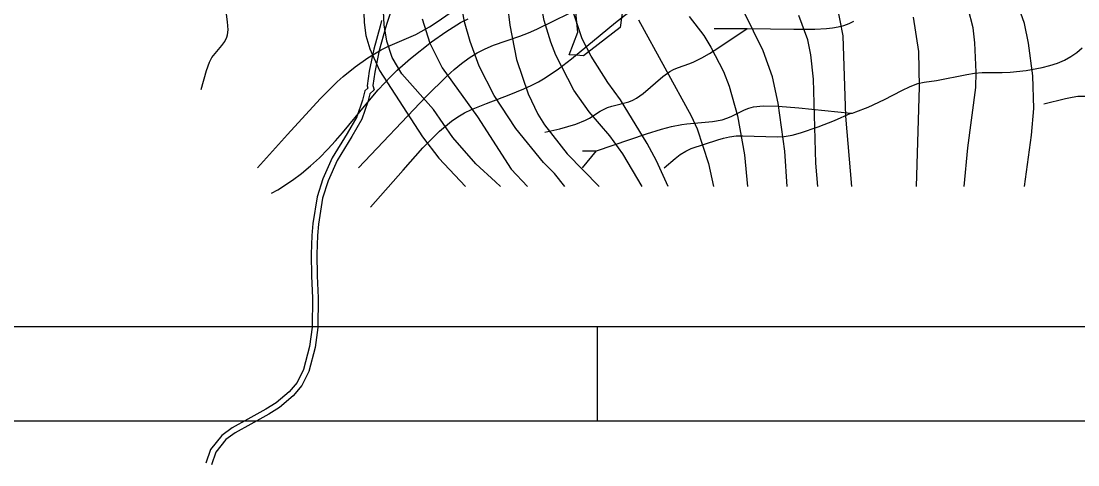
# Model space of a CAD drawing. Extents: x -709584 to -702006, y -1161789 to -1157496.
# Drawn here: x -708612 to -708052, y -1161789 to -1161553 of the extents above; entities that cross this region are included whole.
import ezdxf

# ---------------------------------------------------------------- set-up
doc = ezdxf.new("R2010")
doc.units = 0
for name, color, linetype in [('120_vrstevnice hlavní', 7, 'Continuous'), ('122_vrstevnice základní', 7, 'Continuous'), ('408_BPEJ_linie', 7, 'Continuous'), ('411_akumulovaný odtok', 7, 'Continuous'), ('735_OP sítí TI', 7, 'Continuous'), ('800_mřížka', 7, 'Continuous')]:
    doc.layers.add(name, color=color, linetype=linetype)

msp = doc.modelspace()

# ---------------------------------------------------------------- linework, layer by layer
at = {"layer": '120_vrstevnice hlavní'}
for points in [[(-708357.94, -1161641.01), (-708360.59, -1161638.39), (-708371.18, -1161628.84), (-708383.28, -1161614.9), (-708393.55, -1161600), (-708410.47, -1161581.05), (-708415.54, -1161572.38), (-708418.28, -1161563.7), (-708419.73, -1161555.02), (-708421.03, -1161529.56)], [(-708268.96, -1161641.01), (-708275.23, -1161627.34), (-708280.15, -1161618.08), (-708294.32, -1161594.94), (-708300.98, -1161585.68), (-708309.8, -1161571.8), (-708314.72, -1161562.54), (-708319.2, -1161548.65)], [(-708171.55, -1161641.01), (-708174.7, -1161603.62), (-708176.05, -1161561), (-708179.33, -1161544.6)]]:
    msp.add_lwpolyline(points, dxfattribs=at)
at = {"layer": '122_vrstevnice základní'}
for points in [[(-708323.87, -1161641.01), (-708329.33, -1161633.99), (-708335.11, -1161628.21), (-708349.87, -1161610.13), (-708361.29, -1161592.62), (-708369.39, -1161577), (-708374.17, -1161563.99), (-708377.06, -1161553.57), (-708379.37, -1161540.55), (-708380.53, -1161530.14), (-708381.25, -1161511.91), (-708380.68, -1161481.25), (-708376.48, -1161429.18), (-708376.05, -1161417.61), (-708377.2, -1161395.91), (-708379.66, -1161382.89), (-708385.3, -1161362.06), (-708392.83, -1161338.63), (-708403.82, -1161307.39), (-708409.03, -1161289.16), (-708411.2, -1161276.14), (-708411.05, -1161268.33), (-708409.75, -1161260.52)], [(-708282.78, -1161641.01), (-708293.02, -1161623.58), (-708299.96, -1161614.03), (-708310.96, -1161601.3), (-708319.06, -1161589.73), (-708328.6, -1161571.22), (-708331.35, -1161564.28), (-708334.82, -1161552.7), (-708336.56, -1161543.45), (-708338.15, -1161527.25), (-708339.31, -1161483.27), (-708338.15, -1161467.07), (-708334.1, -1161432.36), (-708332.51, -1161413.84), (-708332.65, -1161398.22), (-708333.96, -1161386.65), (-708336.41, -1161375.08), (-708339.74, -1161365.82), (-708344.08, -1161356.56), (-708361, -1161326.48), (-708365.34, -1161317.22)], [(-708431.01, -1161533.03), (-708430.43, -1161553.86), (-708429.42, -1161560.8), (-708427.4, -1161567.75), (-708422.19, -1161579.32), (-708399.48, -1161614.61), (-708390.66, -1161625.89), (-708376.59, -1161641.01)], [(-708355.51, -1161534.48), (-708353.05, -1161555.31), (-708349.43, -1161573.53), (-708343.36, -1161591.76), (-708338.15, -1161602.46), (-708334.68, -1161608.25), (-708322.53, -1161623.58), (-708305.65, -1161641.01)], [(-708079.75, -1161641.01), (-708076.05, -1161613.74), (-708074.9, -1161599.57), (-708075.48, -1161582.21), (-708077.65, -1161564.85), (-708079.82, -1161554.44), (-708083.58, -1161544.02)], [(-708205.86, -1161641.01), (-708207.1, -1161622.13), (-708210.57, -1161596.68), (-708213.61, -1161582.79), (-708218.53, -1161568.9), (-708228.8, -1161548.07)], [(-708111.91, -1161641.01), (-708109.9, -1161620.4), (-708105.71, -1161588.28), (-708105.42, -1161580.19), (-708106.14, -1161564.56), (-708107.15, -1161556.75), (-708109.76, -1161546.34)], [(-708399.62, -1161551.83), (-708395.57, -1161564.85), (-708388.92, -1161577.87), (-708370.26, -1161603.91), (-708352.33, -1161631.68), (-708343.63, -1161641.01)], [(-708284.78, -1161552.41), (-708256.86, -1161603.33), (-708253.68, -1161610.27), (-708247.6, -1161628.79), (-708244.98, -1161641.01)], [(-708257.87, -1161550.68), (-708250.06, -1161560.8), (-708246.3, -1161566.88), (-708239.65, -1161579.9), (-708236.61, -1161587.71), (-708232.27, -1161603.33), (-708228.51, -1161624.16), (-708226.81, -1161641.01)], [(-708189.59, -1161641.01), (-708190.61, -1161628.5), (-708191.91, -1161583.95), (-708193.22, -1161570.93), (-708194.81, -1161563.12), (-708199.58, -1161550.1)], [(-708137.24, -1161641.01), (-708137.24, -1161640.94), (-708135.65, -1161588), (-708135.94, -1161569.19), (-708138.69, -1161550.97)]]:
    msp.add_lwpolyline(points, dxfattribs=at)
at = {"layer": '408_BPEJ_linie'}
msp.add_lwpolyline([(-708051, -1161537), (-708077.06, -1161546.36), (-708083, -1161548.5), (-708089, -1161525.5), (-708092.4, -1161514.84), (-708096.5, -1161502), (-708098.92, -1161502.45), (-708217.24, -1161524.54), (-708262.67, -1161533.02), (-708292, -1161538.5), (-708294.5, -1161556.5), (-708314, -1161571.5), (-708317.77, -1161571.25), (-708321.5, -1161571), (-708317, -1161559), (-708322, -1161508), (-708251.5, -1161490.5), (-708112.18, -1161464.41), (-708110, -1161464), (-708111, -1161455.5), (-708108, -1161451), (-708086.5, -1161436), (-708043, -1161414)], dxfattribs=at)
at = {"layer": '411_akumulovaný odtok'}
for p, q in [((-708244.49, -1161557), (-708226.99, -1161557)), ((-708314.49, -1161622), (-708306.99, -1161622))]:
    msp.add_line(p, q, dxfattribs=at)
for points in [[(-708516.99, -1161589.5), (-708514.08, -1161579.27), (-708512.45, -1161574.83), (-708511.18, -1161572.42), (-708510.4, -1161571.29), (-708505.96, -1161566), (-708504.36, -1161563.86), (-708503.2, -1161561.57), (-708502.87, -1161560.32), (-708502.66, -1161557.66), (-708502.9, -1161553.48), (-708506.99, -1161522)], [(-708433.45, -1161631.09), (-708397.53, -1161593.21), (-708386.44, -1161582.27), (-708382.62, -1161578.83), (-708378.71, -1161575.58), (-708374.67, -1161572.59), (-708370.43, -1161569.95), (-708366.11, -1161567.8), (-708361.64, -1161565.95), (-708347.79, -1161561.05), (-708343.21, -1161559.28), (-708338.78, -1161557.33), (-708321.38, -1161548.95), (-708297.42, -1161539.26), (-708275.73, -1161531.39), (-708269.31, -1161528.5), (-708267.55, -1161527.52), (-708266.99, -1161527)], [(-708486.92, -1161631.09), (-708485.44, -1161629.31), (-708471.13, -1161613.37), (-708453.68, -1161594.47), (-708444.65, -1161585.39), (-708441.51, -1161582.52), (-708435.12, -1161577.31), (-708428.41, -1161572.56), (-708424.94, -1161570.4), (-708421.37, -1161568.41), (-708417.74, -1161566.65), (-708402.91, -1161560.16), (-708395.65, -1161556.15), (-708391.6, -1161553.57), (-708378.28, -1161544.25), (-708361.99, -1161532)], [(-708426.99, -1161652), (-708409.76, -1161632.28), (-708399.18, -1161620.49), (-708393.3, -1161614.42), (-708390.32, -1161611.56), (-708387.25, -1161608.84), (-708384.06, -1161606.29), (-708380.72, -1161603.98), (-708377.1, -1161601.9), (-708373.32, -1161600.05), (-708365.49, -1161596.78), (-708353.48, -1161592.26), (-708345.55, -1161589.08), (-708341.67, -1161587.32), (-708337.9, -1161585.39), (-708334.22, -1161583.22), (-708327.15, -1161578.37), (-708320.31, -1161573.12), (-708296.9, -1161553.82), (-708286.67, -1161545.86)], [(-708479.49, -1161644.5), (-708476.2, -1161642.78), (-708468.38, -1161637.66), (-708463.58, -1161634.04), (-708458.83, -1161630.02), (-708454.13, -1161625.63), (-708449.64, -1161621.08), (-708445.51, -1161616.61), (-708441.9, -1161612.43), (-708429.4, -1161597.15), (-708422.99, -1161589.67), (-708416.27, -1161582.52), (-708412.85, -1161579.24), (-708405.74, -1161573), (-708394.64, -1161564.2), (-708387.02, -1161558.77), (-708379.18, -1161553.92), (-708375.14, -1161551.84)], [(-708226.99, -1161557), (-708202.33, -1161557.39), (-708191.21, -1161557.32), (-708184.87, -1161556.96), (-708181.76, -1161556.62), (-708178.73, -1161556.12), (-708175.79, -1161555.41), (-708172.97, -1161554.4), (-708170.37, -1161553.1)], [(-708334.49, -1161612), (-708326.55, -1161610.25), (-708318.04, -1161607.83), (-708312.85, -1161605.76), (-708310.72, -1161604.6), (-708305.05, -1161601.02), (-708301.14, -1161599.03), (-708298.95, -1161598.27), (-708289.94, -1161595.9), (-708287.79, -1161595.06), (-708285.86, -1161594.04), (-708282.2, -1161591.5), (-708271.77, -1161582.57), (-708268.13, -1161579.95), (-708266.22, -1161578.86), (-708264.09, -1161577.93), (-708257.42, -1161575.62), (-708255.3, -1161574.73), (-708251.14, -1161572.63), (-708247, -1161570.23), (-708242.08, -1161567.1), (-708226.99, -1161557)], [(-708171.99, -1161602), (-708171.23, -1161601.93), (-708169.3, -1161601.34), (-708162.82, -1161598.85), (-708154.21, -1161594.75), (-708144.99, -1161589.92), (-708140.55, -1161587.83), (-708136.38, -1161586.28), (-708133.07, -1161585.51), (-708126.61, -1161584.57), (-708110.44, -1161581.4), (-708106.36, -1161580.79), (-708102.31, -1161580.46), (-708091.77, -1161580.42), (-708087.53, -1161580.19), (-708078.96, -1161579.29), (-708070.45, -1161577.79), (-708066.31, -1161576.75), (-708062.31, -1161575.46), (-708058.52, -1161573.82), (-708055.17, -1161571.9), (-708052.05, -1161569.71), (-708049.15, -1161567.36)], [(-708069.49, -1161597), (-708058.07, -1161594.21), (-708054.47, -1161593.45), (-708051.49, -1161593.01), (-708048.57, -1161592.89), (-708047.14, -1161593.04), (-708044.3, -1161593.82), (-708041.53, -1161595.02), (-708037.42, -1161597.16), (-708010.1, -1161612.55), (-708007.06, -1161614.71), (-708004.32, -1161617.2), (-708003.27, -1161618.46), (-708002.52, -1161619.67), (-708001.96, -1161621.26), (-708001.99, -1161622)], [(-708306.99, -1161622), (-708280.52, -1161613.06), (-708272.53, -1161610.57), (-708267.18, -1161609.12), (-708261.77, -1161608), (-708259.06, -1161607.63), (-708245.53, -1161606.4), (-708240.35, -1161605.48), (-708237.88, -1161604.74), (-708235.48, -1161603.74), (-708228.51, -1161600.26), (-708226.12, -1161599.33), (-708223.68, -1161598.72), (-708218.55, -1161598.18), (-708210.53, -1161598.32), (-708199.56, -1161599.22), (-708171.99, -1161602)], [(-708271.11, -1161631.09), (-708265.36, -1161626.09), (-708262.54, -1161623.95), (-708259.7, -1161622.11), (-708256.82, -1161620.68), (-708242.69, -1161616.09), (-708239.6, -1161615.19), (-708236.42, -1161614.51), (-708232.96, -1161614.12), (-708229.41, -1161614), (-708211.1, -1161614.62), (-708207.4, -1161614.4), (-708203.25, -1161613.69), (-708198.73, -1161612.52), (-708189.33, -1161609.34), (-708180.71, -1161605.87), (-708171.99, -1161602)], [(-708314.54, -1161631.09), (-708306.99, -1161622)]]:
    msp.add_lwpolyline(points, dxfattribs=at)
at = {"layer": '735_OP sítí TI'}
for points in [[(-708411.58, -1161534.4), (-708418.23, -1161553.77), (-708419.09, -1161556.62), (-708422.33, -1161568.77), (-708424.72, -1161580.16), (-708425.75, -1161587.26), (-708425.15, -1161589.54), (-708427.32, -1161591.71), (-708428.43, -1161595.93), (-708431.62, -1161605.21), (-708436.91, -1161614.41), (-708444.72, -1161627.17), (-708449.5, -1161637.92), (-708452.42, -1161647.13), (-708454.7, -1161660.9), (-708455.1, -1161667.04), (-708455.56, -1161676.84), (-708455.4, -1161688.38), (-708454.75, -1161700.08), (-708455, -1161715.84), (-708456.39, -1161726.52), (-708459.82, -1161739.23), (-708463.48, -1161746.64), (-708468.02, -1161752.14), (-708475.39, -1161758.34), (-708481.04, -1161761.84), (-708490.62, -1161767.18), (-708498.88, -1161771.71), (-708503.89, -1161775.37), (-708509.21, -1161782.06), (-708511.51, -1161788.78)], [(-708421.09, -1161552.85), (-708421.97, -1161555.8), (-708425.25, -1161568.07), (-708427.68, -1161579.64), (-708428.81, -1161587.44), (-708428.49, -1161588.64), (-708430.02, -1161590.17), (-708431.31, -1161595.07), (-708434.36, -1161603.97), (-708439.49, -1161612.87), (-708447.38, -1161625.77), (-708452.3, -1161636.86), (-708455.34, -1161646.43), (-708457.68, -1161660.56), (-708458.1, -1161666.88), (-708458.56, -1161676.8), (-708458.4, -1161688.48), (-708457.75, -1161700.14), (-708458, -1161715.62), (-708459.33, -1161725.94), (-708462.64, -1161738.17), (-708466.02, -1161745), (-708470.16, -1161750.02), (-708477.15, -1161755.9), (-708482.56, -1161759.26), (-708492.08, -1161764.56), (-708500.5, -1161769.17), (-708505.99, -1161773.19), (-708511.87, -1161780.6), (-708514.35, -1161787.8)]]:
    msp.add_lwpolyline(points, dxfattribs=at)
at = {"layer": '800_mřížka'}
msp.add_line((-708306.48, -1161765.53), (-708306.48, -1161715.53), dxfattribs=at)
for points in [[(-702006.48, -1161765.53), (-709584.12, -1161765.53), (-709584.12, -1157496.46), (-702006.48, -1157496.46)], [(-702056.48, -1161715.53), (-709534.12, -1161715.53), (-709534.12, -1157546.46), (-702056.48, -1157546.46)]]:
    msp.add_lwpolyline(points, close=True, dxfattribs=at)

doc.saveas('drawing.dxf')
